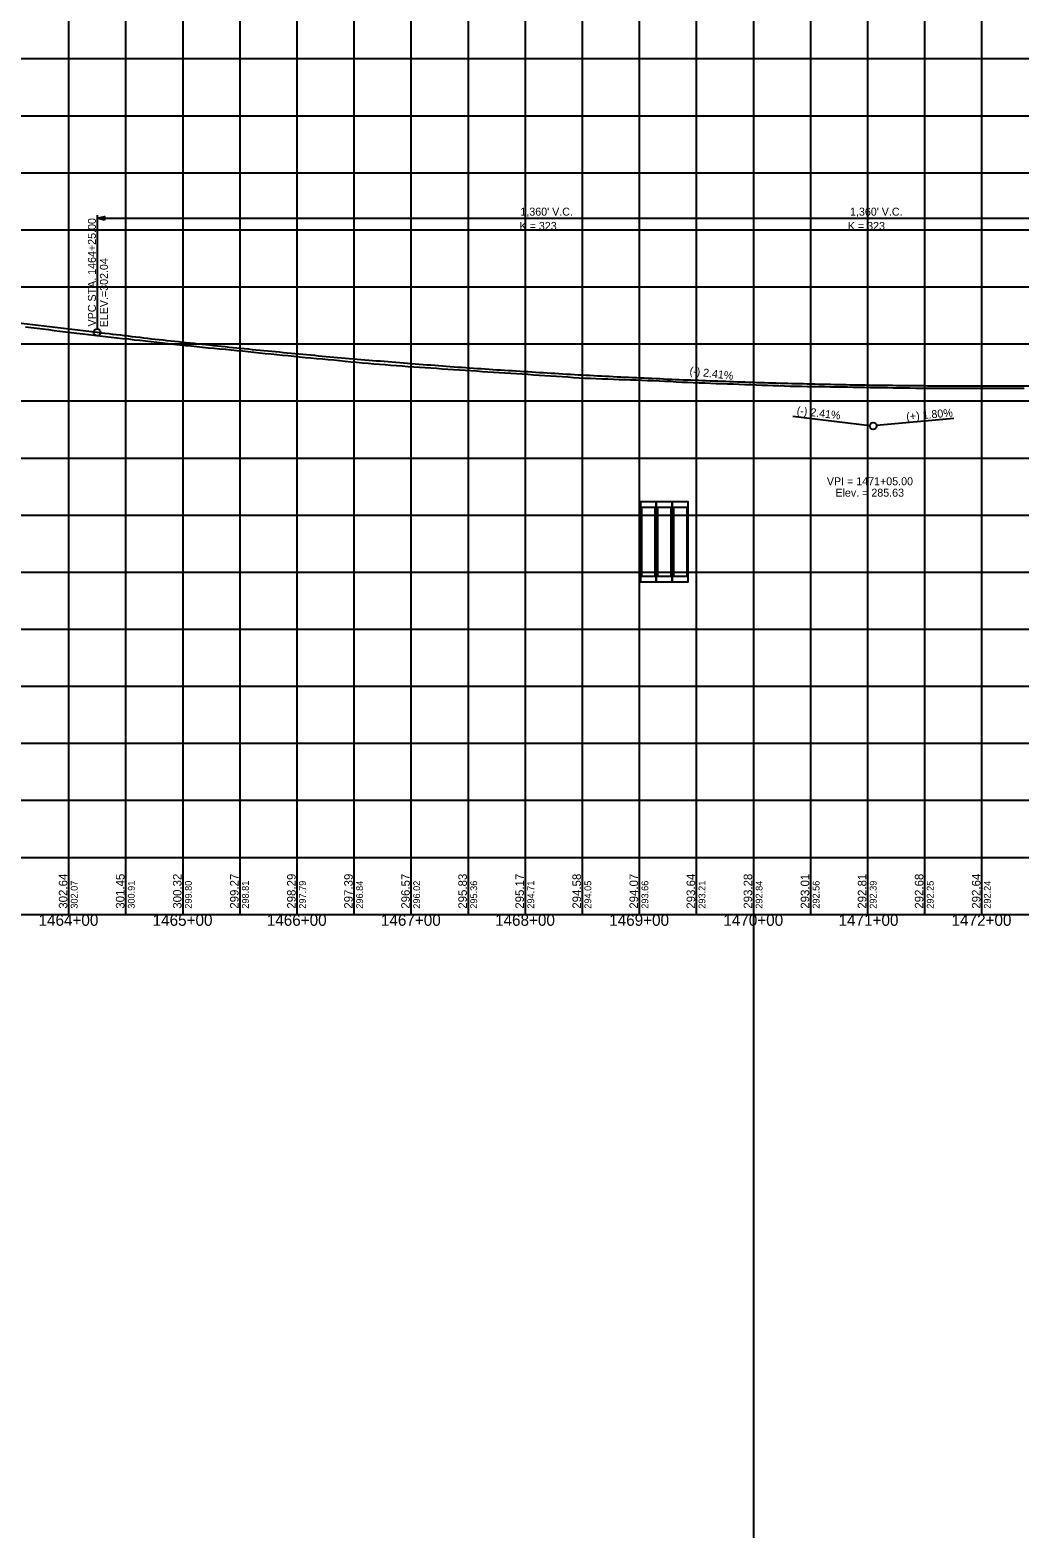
# Model space of a CAD drawing. Extents: x -90830 to 2015517, y -20856 to 836331.
# Drawn here: x 35290 to 36157, y -11344 to -10022 of the extents above; entities that cross this region are included whole.
import ezdxf

# ---------------------------------------------------------------- set-up
doc = ezdxf.new("R2010")
doc.units = 0
for name, color, linetype in [('Level 1', 7, 'Continuous'), ('RD_DDB_GradeTX', 7, 'Continuous'), ('RD_DDB_Profile_Elev', 7, 'Continuous'), ('RD_DDB_Profile_EX', 7, 'Continuous'), ('RD_DDB_Profile_Lbl', 7, 'Continuous'), ('RD_DDB_Profile_PR', 7, 'Continuous'), ('RD_DDB_StaTX', 7, 'Continuous'), ('RD_DDB_StripGrade', 7, 'Continuous'), ('RD_DDB_VCLbl', 7, 'Continuous'), ('RD_EX_DR_Pipe', 7, 'Continuous'), ('RD_GPK_Profile_Cell', 7, 'Continuous'), ('RD_TX_Drainage', 7, 'Continuous')]:
    doc.layers.add(name, color=color, linetype=linetype)

msp = doc.modelspace()

# ---------------------------------------------------------------- linework, layer by layer
at = {"layer": 'Level 1'}
for p, q in [((35923.5, -3180.8), (35923.5, -11343.5)), ((35323.5, -9797.1), (35323.5, -10297.1)), ((35373.5, -9797.1), (35373.5, -10297.1)), ((35423.5, -9797.1), (35423.5, -10297.1)), ((35473.5, -9797.1), (35473.5, -10297.1)), ((35523.5, -9797.1), (35523.5, -10297.1)), ((35573.5, -9797.1), (35573.5, -10297.1)), ((35623.5, -9797.1), (35623.5, -10297.1)), ((35673.5, -9797.1), (35673.5, -10297.1)), ((35723.5, -9797.1), (35723.5, -10297.1)), ((35773.5, -9797.1), (35773.5, -10297.1)), ((35823.5, -9797.1), (35823.5, -10297.1)), ((35873.5, -9797.1), (35873.5, -10297.1)), ((35923.5, -9797.1), (35923.5, -10297.1)), ((35973.5, -9797.1), (35973.5, -10297.1)), ((36023.5, -9797.1), (36023.5, -10297.1)), ((36073.5, -9797.1), (36073.5, -10297.1)), ((36123.5, -9797.1), (36123.5, -10297.1)), ((35173.5, -10047.1), (36773.5, -10047.1)), ((35173.5, -10097.1), (36773.5, -10097.1)), ((35173.5, -10147.1), (36773.5, -10147.1)), ((35173.5, -10197.1), (36773.5, -10197.1)), ((35173.5, -10247.1), (36773.5, -10247.1)), ((35173.5, -10297.1), (36773.5, -10297.1)), ((35173.5, -10297.1), (36773.5, -10297.1)), ((35323.5, -10297.1), (35323.5, -10797.1)), ((35373.5, -10297.1), (35373.5, -10797.1)), ((35423.5, -10297.1), (35423.5, -10797.1)), ((35473.5, -10297.1), (35473.5, -10797.1)), ((35523.5, -10297.1), (35523.5, -10797.1)), ((35573.5, -10297.1), (35573.5, -10797.1)), ((35623.5, -10297.1), (35623.5, -10797.1)), ((35673.5, -10297.1), (35673.5, -10797.1)), ((35723.5, -10297.1), (35723.5, -10797.1)), ((35773.5, -10297.1), (35773.5, -10797.1)), ((35823.5, -10297.1), (35823.5, -10797.1)), ((35873.5, -10297.1), (35873.5, -10797.1)), ((35923.5, -10297.1), (35923.5, -10797.1)), ((35973.5, -10297.1), (35973.5, -10797.1)), ((36023.5, -10297.1), (36023.5, -10797.1)), ((36073.5, -10297.1), (36073.5, -10797.1)), ((36123.5, -10297.1), (36123.5, -10797.1)), ((35173.5, -10347.1), (36773.5, -10347.1)), ((35173.5, -10397.1), (36773.5, -10397.1)), ((35173.5, -10447.1), (36773.5, -10447.1)), ((35173.5, -10497.1), (36773.5, -10497.1)), ((35173.5, -10547.1), (36773.5, -10547.1)), ((35173.5, -10597.1), (36773.5, -10597.1)), ((35173.5, -10647.1), (36773.5, -10647.1)), ((35173.5, -10697.1), (36773.5, -10697.1)), ((35173.5, -10747.1), (36773.5, -10747.1)), ((35173.5, -10797.1), (36773.5, -10797.1))]:
    msp.add_line(p, q, dxfattribs=at)
at = {"layer": 'RD_DDB_GradeTX'}
for p, q in [((35958, -10360.5), (36025.5, -10368.6)), ((36099.2, -10362.6), (36031.4, -10368.7))]:
    msp.add_line(p, q, dxfattribs=at)
msp.add_circle((36028.5, -10369), 3, dxfattribs=at)
at = {"layer": 'RD_DDB_Profile_EX'}
for points in [[(35285.9, -10282), (35290.9, -10282.7), (35295.9, -10283.3), (35300.9, -10284), (35305.9, -10284.6), (35310.9, -10285.3), (35315.9, -10285.9), (35320.9, -10286.5), (35325.9, -10287.1), (35330.9, -10287.7), (35335.9, -10288.3), (35340.9, -10288.8), (35345.9, -10289.4), (35350.9, -10290), (35355.9, -10290.6), (35360.9, -10291.2), (35365.9, -10291.7), (35370.9, -10292.3), (35375.9, -10292.8), (35380.9, -10293.4), (35385.9, -10293.9), (35390.9, -10294.5), (35395.9, -10295.1), (35400.9, -10295.6), (35405.9, -10296.2), (35410.9, -10296.8), (35415.9, -10297.3), (35420.9, -10297.8)], [(35420.9, -10297.8), (35425.9, -10298.4), (35430.9, -10298.9), (35435.9, -10299.4), (35440.9, -10299.9), (35445.9, -10300.4), (35450.9, -10300.9), (35455.9, -10301.3), (35460.9, -10301.8), (35465.9, -10302.3), (35470.9, -10302.8), (35475.9, -10303.3), (35480.9, -10303.8), (35485.9, -10304.3), (35490.9, -10304.8), (35495.9, -10305.4), (35500.9, -10305.9), (35505.9, -10306.4), (35510.9, -10306.9), (35515.9, -10307.4), (35520.9, -10307.9), (35525.9, -10308.4), (35530.9, -10308.9), (35535.9, -10309.3), (35540.9, -10309.8), (35545.9, -10310.2), (35550.9, -10310.7), (35555.9, -10311.2), (35560.9, -10311.7), (35565.9, -10312.2), (35570.9, -10312.7), (35575.9, -10313.1), (35580.9, -10313.6), (35585.9, -10314.1), (35590.9, -10314.5), (35595.9, -10314.8), (35600.9, -10315.2), (35605.9, -10315.6), (35610.9, -10316), (35615.9, -10316.4), (35620.9, -10316.8), (35625.9, -10317.2), (35630.9, -10317.6), (35635.9, -10317.9), (35640.9, -10318.2), (35645.9, -10318.5), (35650.9, -10318.9), (35655.9, -10319.2), (35660.9, -10319.5), (35665.9, -10319.8), (35670.9, -10320.1), (35675.9, -10320.5), (35680.9, -10320.8), (35685.9, -10321.2), (35690.9, -10321.5), (35695.9, -10321.8), (35700.9, -10322.1), (35705.9, -10322.4), (35710.9, -10322.7), (35715.9, -10323.1), (35720.9, -10323.4), (35725.9, -10323.7), (35730.9, -10324.1), (35735.9, -10324.4), (35740.9, -10324.8), (35745.9, -10325.2), (35750.9, -10325.5), (35755.9, -10325.8), (35760.9, -10326.1), (35765.9, -10326.5), (35770.9, -10326.7), (35775.9, -10327), (35780.9, -10327.2), (35785.9, -10327.4), (35790.9, -10327.6), (35795.9, -10327.8), (35800.9, -10328), (35805.9, -10328.2), (35810.9, -10328.4), (35815.9, -10328.6), (35820.9, -10328.7), (35825.9, -10328.9), (35830.9, -10329.1), (35835.9, -10329.3), (35840.9, -10329.5), (35845.9, -10329.7), (35850.9, -10329.9), (35855.9, -10330.2), (35860.9, -10330.5), (35865.9, -10330.7), (35870.9, -10331), (35875.9, -10331.2), (35880.9, -10331.3), (35885.9, -10331.5), (35890.9, -10331.7), (35895.9, -10331.9), (35900.9, -10332.1), (35905.9, -10332.2), (35910.9, -10332.4), (35915.9, -10332.6), (35920.9, -10332.8)], [(35920.9, -10332.8), (35925.9, -10333), (35930.9, -10333.2), (35935.9, -10333.4), (35940.9, -10333.5), (35945.9, -10333.7), (35950.9, -10333.8), (35955.9, -10334), (35960.9, -10334.1), (35965.9, -10334.2), (35970.9, -10334.3), (35975.9, -10334.4), (35980.9, -10334.5), (35985.9, -10334.5), (35990.9, -10334.6), (35995.9, -10334.7), (36000.9, -10334.8), (36005.9, -10334.8), (36010.9, -10334.9), (36015.9, -10335), (36020.9, -10335.1), (36025.9, -10335.2), (36030.9, -10335.3), (36035.9, -10335.3), (36040.9, -10335.4), (36045.9, -10335.5), (36050.9, -10335.6), (36055.9, -10335.6), (36060.9, -10335.7), (36065.9, -10335.8), (36070.9, -10335.9), (36075.9, -10335.9), (36080.9, -10335.9), (36085.9, -10335.9), (36090.9, -10336), (36095.9, -10336), (36100.9, -10336), (36105.9, -10336), (36110.9, -10336), (36115.9, -10336), (36120.9, -10335.9), (36125.9, -10335.9), (36130.9, -10335.9), (36135.9, -10335.9), (36140.9, -10336), (36145.9, -10336), (36150.9, -10336), (36155.9, -10336), (36160.9, -10336)]]:
    msp.add_lwpolyline(points, dxfattribs=at)
at = {"layer": 'RD_DDB_Profile_PR'}
msp.add_line((34548.5, -10190.4), (35348.5, -10286.9), dxfattribs=at)
msp.add_spline([(35348.5, -10286.9), (35375.7, -10290.1), (35402.9, -10293.3), (35430.1, -10296.2), (35457.3, -10299.1), (35484.5, -10301.9), (35511.7, -10304.5), (35538.9, -10307.1), (35566.1, -10309.5), (35593.3, -10311.8), (35620.5, -10314), (35647.7, -10316.1), (35674.9, -10318.1), (35702.1, -10319.9), (35729.3, -10321.6), (35756.5, -10323.3), (35783.7, -10324.8), (35810.9, -10326.2), (35838.1, -10327.4), (35865.3, -10328.6), (35892.5, -10329.6), (35919.7, -10330.6), (35946.9, -10331.4), (35974.1, -10332.1), (36001.3, -10332.7), (36028.5, -10333.2), (36055.7, -10333.5), (36082.9, -10333.8), (36110.1, -10333.9), (36137.3, -10333.9), (36164.5, -10333.8), (36191.7, -10333.6), (36218.9, -10333.3), (36246.1, -10332.8), (36273.3, -10332.3), (36300.5, -10331.6), (36327.7, -10330.8), (36354.9, -10329.9), (36382.1, -10328.9), (36409.3, -10327.8), (36436.5, -10326.6), (36463.7, -10325.2), (36490.9, -10323.7), (36518.1, -10322.1), (36545.3, -10320.4), (36572.5, -10318.6), (36599.7, -10316.7), (36626.9, -10314.6), (36654.1, -10312.5), (36681.3, -10310.2), (36708.5, -10307.8)], degree=3, dxfattribs=at)
at = {"layer": 'RD_DDB_VCLbl'}
for p, q in [((35348.5, -10184.4), (35348.5, -10283.9)), ((35348.5, -10186.9), (36708.5, -10186.9))]:
    msp.add_line(p, q, dxfattribs=at)
msp.add_circle((35348.5, -10286.9), 3, dxfattribs=at)
at = {"layer": 'RD_EX_DR_Pipe'}
for points in [[(35824.5, -10505.6), (35838.5, -10505.6), (35838.5, -10435.6), (35824.5, -10435.6)], [(35838.5, -10505.6), (35852.5, -10505.6), (35852.5, -10435.6), (35838.5, -10435.6)], [(35852.5, -10505.6), (35866.5, -10505.6), (35866.5, -10435.6), (35852.5, -10435.6)], [(35825.5, -10500.6), (35837.5, -10500.6), (35837.5, -10440.6), (35825.5, -10440.6)], [(35839.5, -10500.6), (35851.5, -10500.6), (35851.5, -10440.6), (35839.5, -10440.6)], [(35853.5, -10500.6), (35865.5, -10500.6), (35865.5, -10440.6), (35853.5, -10440.6)]]:
    msp.add_lwpolyline(points, close=True, dxfattribs=at)
at = {"layer": 'RD_GPK_Profile_Cell'}
msp.add_line((4823.5, -10797.1), (75223.5, -10797.1), dxfattribs=at)
at = {"layer": 'RD_TX_Drainage'}
msp.add_lwpolyline([(35355.1, -10188.6), (35348.5, -10186.9), (35355.1, -10185.3)], close=True, dxfattribs=at)

# ---------------------------------------------------------------- texts
at = {"layer": 'RD_DDB_GradeTX'}
for s, rotation, p in [('(-) 2.41%', 353.1197, (35867.3, -10324.1)), ('(-) 2.41%', 353.1197, (35961.2, -10358.8)), ('(+) 1.80%', 5.1381, (36057.8, -10364.3))]:
    msp.add_text(s, height=7, rotation=rotation, dxfattribs=at).set_placement(p)
at = {"layer": 'RD_DDB_Profile_Elev'}
for s, p in [('302.64', (35322.5, -10792.1)), ('301.45', (35372.5, -10792.1)), ('300.32', (35422.5, -10792.1)), ('299.27', (35472.5, -10792.1)), ('298.29', (35522.5, -10792.1)), ('297.39', (35572.5, -10792.1)), ('296.57', (35622.5, -10792.1)), ('295.83', (35672.5, -10792.1)), ('295.17', (35722.5, -10792.1)), ('294.58', (35772.5, -10792.1)), ('294.07', (35822.5, -10792.1)), ('293.64', (35872.5, -10792.1)), ('293.28', (35922.5, -10792.1)), ('293.01', (35972.5, -10792.1)), ('292.81', (36022.5, -10792.1)), ('292.68', (36072.5, -10792.1)), ('292.64', (36122.5, -10792.1))]:
    msp.add_text(s, height=7.5, rotation=90, dxfattribs=at).set_placement(p)
at = {"layer": 'RD_DDB_Profile_Lbl'}
for s, p in [('VPI = 1471+05.00', (35987.9, -10421)), ('Elev. = 285.63', (35995.4, -10431))]:
    msp.add_text(s, height=7, dxfattribs=at).set_placement(p)
at = {"layer": 'RD_DDB_StaTX'}
for s, p in [('1464+00', (35297.2, -10807.1)), ('1465+00', (35397.2, -10807.1)), ('1466+00', (35497.2, -10807.1)), ('1467+00', (35597.2, -10807.1)), ('1468+00', (35697.2, -10807.1)), ('1469+00', (35797.2, -10807.1)), ('1470+00', (35897.2, -10807.1)), ('1471+00', (35998.2, -10807.1)), ('1472+00', (36097.2, -10807.1))]:
    msp.add_text(s, height=10, dxfattribs=at).set_placement(p)
at = {"layer": 'RD_DDB_StripGrade'}
for s, height, p in [('VPC STA. 1464+25.00 ', 7, (35347.5, -10281.8)), ('ELEV.=302.04', 7, (35358, -10282.6)), ('302.07', 6, (35331.5, -10792.1)), ('300.91', 6, (35381.5, -10792.1)), ('299.80', 6, (35431.5, -10792.1)), ('298.81', 6, (35481.5, -10792.1)), ('297.79', 6, (35531.5, -10792.1)), ('296.84', 6, (35581.5, -10792.1)), ('296.02', 6, (35631.5, -10792.1)), ('295.36', 6, (35681.5, -10792.1)), ('294.71', 6, (35731.5, -10792.1)), ('294.05', 6, (35781.5, -10792.1)), ('293.66', 6, (35831.5, -10792.1)), ('293.21', 6, (35881.5, -10792.1)), ('292.84', 6, (35931.5, -10792.1)), ('292.56', 6, (35981.5, -10792.1)), ('292.39', 6, (36031.5, -10792.1)), ('292.25', 6, (36081.5, -10792.1)), ('292.24', 6, (36131.5, -10792.1))]:
    msp.add_text(s, height=height, rotation=90, dxfattribs=at).set_placement(p)
at = {"layer": 'RD_DDB_VCLbl'}
for s, p in [("1,360' V.C.", (35719.4, -10184.7)), ("1,360' V.C.", (36008.2, -10184.7)), ('K = 323', (35718.7, -10197.2)), ('K = 323', (36006.3, -10197.2))]:
    msp.add_text(s, height=7, dxfattribs=at).set_placement(p)

doc.saveas('drawing.dxf')
